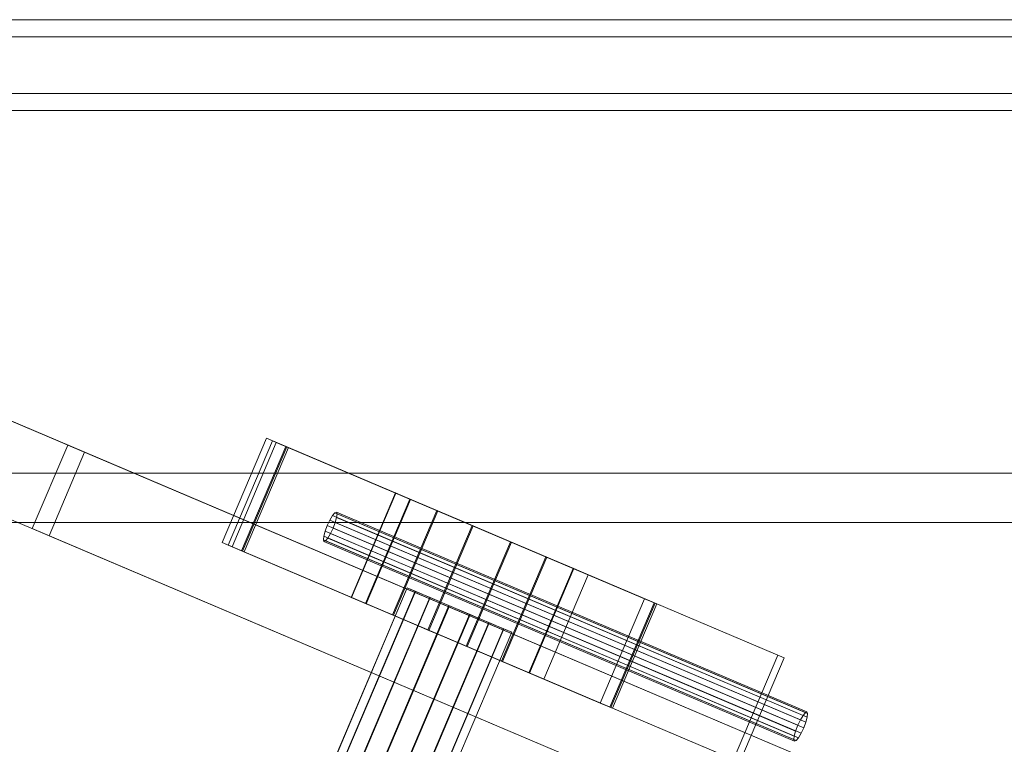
# Model space of a CAD drawing. Header units: millimetres. Extents: x -4738 to 65662, y -68080 to 6847.
# Tile 537 of 656: x 18356 to 18790, y -17870 to -17550. Entities that reach past the tile are written whole.
import ezdxf

# ---------------------------------------------------------------- set-up
doc = ezdxf.new("R2010")
doc.units = ezdxf.units.MM
doc.layers.add('superior_C02', color=7, linetype='Continuous', lineweight=0)
doc.layers.add('superior_C10', color=7, linetype='Continuous', lineweight=0)

msp = doc.modelspace()

# ---------------------------------------------------------------- linework, layer by layer
at = {"layer": 'superior_C02'}
for p, q in [((19339.287, -17550), (18193.828, -17550)), ((18205.75, -17550), (19351.209, -17550)), ((19394.427, -17550), (18248.967, -17550)), ((18263.87, -17550), (19409.329, -17550)), ((19338.593, -17557.5), (18249.764, -17557.5)), ((18263.073, -17557.5), (19351.903, -17557.5)), ((18249.764, -17582.5), (19338.593, -17582.5)), ((18263.073, -17582.5), (19351.903, -17582.5)), ((18193.828, -17590), (19339.287, -17590)), ((18205.75, -17590), (19351.209, -17590)), ((18248.967, -17590), (19394.427, -17590)), ((18263.87, -17590), (19409.329, -17590)), ((15575.415, -17750), (24634.01, -17750)), ((24635.508, -17750), (15576.913, -17750)), ((18224.729, -17771.702), (19160.686, -17771.702)), ((19162.465, -17771.702), (18226.507, -17771.702))]:
    msp.add_line(p, q, dxfattribs=at)
at = {"layer": 'superior_C10'}
for p, q in [((18823.389, -17927.092), (18340.921, -17722.285)), ((18832.616, -17931.009), (18350.148, -17726.202)), ((18376.906, -17737.561), (18361.276, -17774.381)), ((18384.288, -17740.694), (18376.906, -17737.561)), ((18859.374, -17942.368), (18376.906, -17737.561)), ((18444.894, -17780.544), (18464.431, -17734.519)), ((18467.199, -17735.694), (18447.662, -17781.719)), ((18449.298, -17782.414), (18468.836, -17736.389)), ((18464.431, -17734.519), (18689.884, -17830.223)), ((18464.431, -17734.519), (18467.199, -17735.694)), ((18692.652, -17831.399), (18467.199, -17735.694)), ((18468.836, -17736.389), (18631.162, -17805.296)), ((18468.836, -17736.389), (18473.449, -17738.348)), ((18368.658, -17777.514), (18384.288, -17740.694)), ((18866.756, -17945.501), (18384.288, -17740.694)), ((18453.543, -17784.216), (18473.08, -17738.191)), ((18473.449, -17738.348), (18453.912, -17784.372)), ((18474.187, -17738.661), (18454.65, -17784.686)), ((18473.08, -17738.191), (18635.406, -17807.098)), ((18473.08, -17738.191), (18474.187, -17738.661)), ((18635.775, -17807.254), (18473.449, -17738.348)), ((18636.513, -17807.568), (18474.187, -17738.661)), ((18807.759, -17963.912), (18325.291, -17759.105)), ((18501.824, -17804.711), (18521.361, -17758.686)), ((18521.454, -17758.725), (18501.917, -17804.75)), ((18527.735, -17761.392), (18521.361, -17758.686)), ((18521.361, -17758.686), (18521.454, -17758.725)), ((18521.454, -17758.725), (18528, -17761.504)), ((18334.518, -17763.022), (18816.986, -17967.829)), ((18508.198, -17807.417), (18527.735, -17761.392)), ((18508.462, -17807.529), (18528, -17761.504)), ((18539.606, -17766.431), (18527.735, -17761.392)), ((18528, -17761.504), (18540.001, -17766.599)), ((18494.613, -17767.465), (18493.601, -17768.684)), ((18495.316, -17767.184), (18494.613, -17767.465)), ((18702.029, -17855.513), (18494.613, -17767.465)), ((18495.602, -17767.885), (18495.316, -17767.184)), ((18702.732, -17855.232), (18495.316, -17767.184)), ((18495.428, -17769.459), (18495.602, -17767.885)), ((18703.018, -17855.932), (18495.602, -17767.885)), ((18520.069, -17812.456), (18539.606, -17766.431)), ((18520.464, -17812.624), (18540.001, -17766.599)), ((18555.166, -17773.036), (18539.606, -17766.431)), ((18540.001, -17766.599), (18555.632, -17773.234)), ((18492.434, -17770.655), (18491.288, -17773.079)), ((18493.601, -17768.684), (18492.434, -17770.655)), ((18699.85, -17858.703), (18492.434, -17770.655)), ((18701.017, -17856.732), (18493.601, -17768.684)), ((18493.872, -17774.176), (18494.82, -17771.669)), ((18494.82, -17771.669), (18495.428, -17769.459)), ((18702.237, -17859.716), (18494.82, -17771.669)), ((18702.844, -17857.507), (18495.428, -17769.459)), ((18361.276, -17774.381), (18368.658, -17777.514)), ((18843.744, -17979.187), (18361.276, -17774.381)), ((18490.34, -17775.587), (18489.733, -17777.796)), ((18491.288, -17773.079), (18490.34, -17775.587)), ((18697.756, -17863.635), (18490.34, -17775.587)), ((18698.705, -17861.127), (18491.288, -17773.079)), ((18491.56, -17778.572), (18492.727, -17776.6)), ((18492.727, -17776.6), (18493.872, -17774.176)), ((18700.143, -17864.648), (18492.727, -17776.6)), ((18701.288, -17862.224), (18493.872, -17774.176)), ((18535.628, -17819.061), (18555.166, -17773.036)), ((18536.095, -17819.259), (18555.632, -17773.234)), ((18572.046, -17780.202), (18555.166, -17773.036)), ((18555.632, -17773.234), (18572.512, -17780.4)), ((18368.658, -17777.514), (18851.126, -17982.321)), ((18670.346, -17876.248), (18444.894, -17780.544)), ((18447.662, -17781.719), (18444.894, -17780.544)), ((18489.733, -17777.796), (18489.559, -17779.371)), ((18489.559, -17779.371), (18489.845, -17780.071)), ((18696.975, -17867.419), (18489.559, -17779.371)), ((18697.149, -17865.844), (18489.733, -17777.796)), ((18489.845, -17780.071), (18490.548, -17779.791)), ((18489.845, -17780.071), (18697.261, -17868.119)), ((18490.548, -17779.791), (18491.56, -17778.572)), ((18697.964, -17867.838), (18490.548, -17779.791)), ((18698.976, -17866.62), (18491.56, -17778.572)), ((18552.509, -17826.227), (18572.046, -17780.202)), ((18552.975, -17826.425), (18572.512, -17780.4)), ((18587.677, -17786.837), (18572.046, -17780.202)), ((18572.512, -17780.4), (18588.072, -17787.005)), ((18447.662, -17781.719), (18673.114, -17877.423)), ((18611.624, -17851.321), (18449.298, -17782.414)), ((18453.912, -17784.372), (18449.298, -17782.414)), ((18615.869, -17853.123), (18453.543, -17784.216)), ((18454.65, -17784.686), (18453.543, -17784.216)), ((18453.912, -17784.372), (18616.238, -17853.279)), ((18454.65, -17784.686), (18616.976, -17853.593)), ((18568.139, -17832.862), (18587.677, -17786.837)), ((18568.535, -17833.03), (18588.072, -17787.005)), ((18599.679, -17791.932), (18587.677, -17786.837)), ((18588.072, -17787.005), (18599.943, -17792.044)), ((18580.141, -17837.957), (18599.679, -17791.932)), ((18580.405, -17838.069), (18599.943, -17792.044)), ((18606.224, -17794.71), (18599.679, -17791.932)), ((18599.943, -17792.044), (18606.317, -17794.75)), ((18586.687, -17840.735), (18606.224, -17794.71)), ((18586.779, -17840.774), (18606.317, -17794.75)), ((18606.317, -17794.75), (18606.224, -17794.71)), ((18484.329, -17899.947), (18526.53, -17800.533)), ((18526.581, -17800.554), (18484.38, -17899.968)), ((18487.788, -17901.415), (18529.989, -17802.001)), ((18487.931, -17901.475), (18530.132, -17802.062)), ((18529.989, -17802.001), (18526.53, -17800.533)), ((18526.53, -17800.533), (18526.581, -17800.554)), ((18526.581, -17800.554), (18530.132, -17802.062)), ((18536.429, -17804.735), (18529.989, -17802.001)), ((18530.132, -17802.062), (18536.644, -17804.826)), ((18494.228, -17904.148), (18536.429, -17804.735)), ((18494.443, -17904.24), (18536.644, -17804.826)), ((18501.824, -17804.711), (18508.198, -17807.417)), ((18501.917, -17804.75), (18501.824, -17804.711)), ((18508.462, -17807.529), (18501.917, -17804.75)), ((18508.198, -17807.417), (18520.069, -17812.456)), ((18520.464, -17812.624), (18508.462, -17807.529)), ((18544.871, -17808.318), (18536.429, -17804.735)), ((18536.644, -17804.826), (18545.124, -17808.426)), ((18631.162, -17805.296), (18611.624, -17851.321)), ((18635.406, -17807.098), (18615.869, -17853.123)), ((18616.238, -17853.279), (18635.775, -17807.254)), ((18635.775, -17807.254), (18631.162, -17805.296)), ((18636.513, -17807.568), (18635.406, -17807.098)), ((18502.67, -17907.732), (18544.871, -17808.318)), ((18502.923, -17907.84), (18545.124, -17808.426)), ((18554.029, -17812.206), (18544.871, -17808.318)), ((18545.124, -17808.426), (18554.283, -17812.314)), ((18616.976, -17853.593), (18636.513, -17807.568)), ((18511.829, -17911.62), (18554.029, -17812.206)), ((18512.082, -17911.727), (18554.283, -17812.314)), ((18520.069, -17812.456), (18535.628, -17819.061)), ((18520.309, -17915.22), (18562.51, -17815.806)), ((18536.095, -17819.259), (18520.464, -17812.624)), ((18520.524, -17915.311), (18562.725, -17815.897)), ((18562.51, -17815.806), (18554.029, -17812.206)), ((18554.283, -17812.314), (18562.725, -17815.897)), ((18569.022, -17818.57), (18562.51, -17815.806)), ((18562.725, -17815.897), (18569.165, -17818.631)), ((18526.821, -17917.984), (18569.022, -17818.57)), ((18526.964, -17918.045), (18569.165, -17818.631)), ((18530.372, -17919.492), (18572.573, -17820.078)), ((18530.422, -17919.513), (18572.623, -17820.099)), ((18535.628, -17819.061), (18552.509, -17826.227)), ((18552.975, -17826.425), (18536.095, -17819.259)), ((18572.573, -17820.078), (18569.022, -17818.57)), ((18569.165, -17818.631), (18572.623, -17820.099)), ((18572.623, -17820.099), (18572.573, -17820.078)), ((18552.509, -17826.227), (18568.139, -17832.862)), ((18568.535, -17833.03), (18552.975, -17826.425)), ((18568.139, -17832.862), (18580.141, -17837.957)), ((18580.405, -17838.069), (18568.535, -17833.03)), ((18689.884, -17830.223), (18670.346, -17876.248)), ((18673.114, -17877.423), (18692.652, -17831.399)), ((18692.652, -17831.399), (18689.884, -17830.223)), ((18580.141, -17837.957), (18586.687, -17840.735)), ((18586.779, -17840.774), (18580.405, -17838.069)), ((18586.687, -17840.735), (18586.779, -17840.774)), ((18611.624, -17851.321), (18616.238, -17853.279)), ((18615.869, -17853.123), (18616.976, -17853.593)), ((18702.029, -17855.513), (18702.732, -17855.232)), ((18702.732, -17855.232), (18703.018, -17855.932)), ((18698.705, -17861.127), (18699.85, -17858.703)), ((18699.85, -17858.703), (18701.017, -17856.732)), ((18701.017, -17856.732), (18702.029, -17855.513)), ((18702.844, -17857.507), (18702.237, -17859.716)), ((18703.018, -17855.932), (18702.844, -17857.507)), ((18697.149, -17865.844), (18697.756, -17863.635)), ((18697.756, -17863.635), (18698.705, -17861.127)), ((18701.288, -17862.224), (18700.143, -17864.648)), ((18702.237, -17859.716), (18701.288, -17862.224)), ((18696.975, -17867.419), (18697.149, -17865.844)), ((18697.261, -17868.119), (18696.975, -17867.419)), ((18697.964, -17867.838), (18697.261, -17868.119)), ((18698.976, -17866.62), (18697.964, -17867.838)), ((18700.143, -17864.648), (18698.976, -17866.62))]:
    msp.add_line(p, q, dxfattribs=at)

doc.saveas('drawing.dxf')
